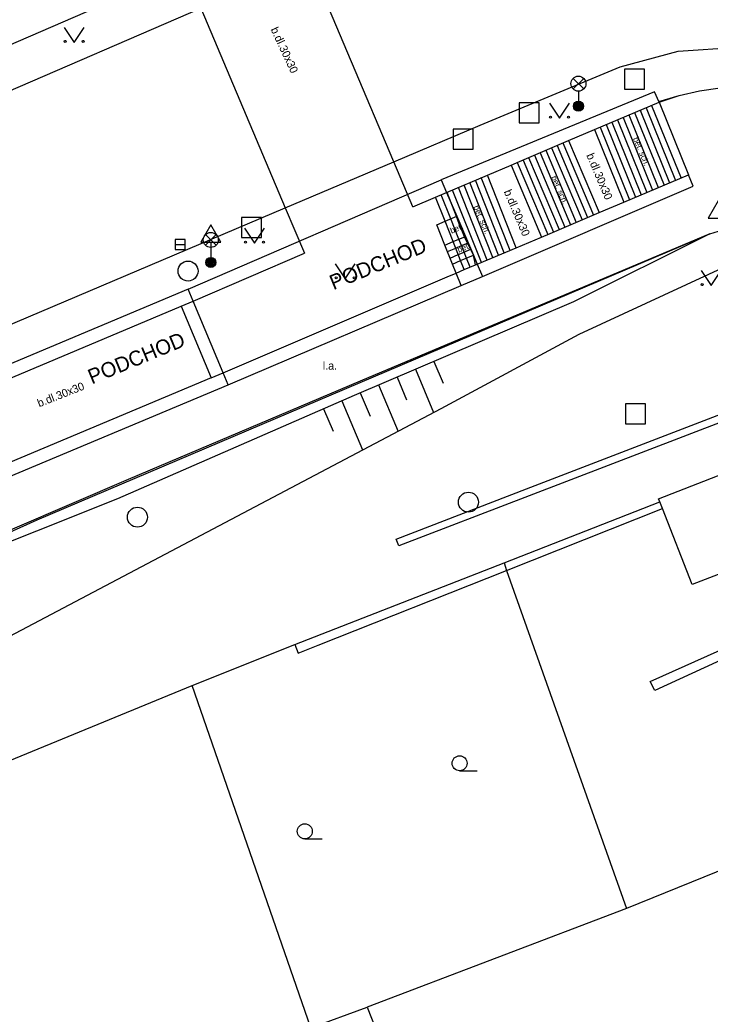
# Model space of a CAD drawing. Extents: x -596229 to -595156, y -1161237 to -1159376.
# Drawn here: x -595584.57 to -595550.05, y -1160336.73 to -1160287.05 of the extents above; entities that cross this region are included whole.
import ezdxf

# ---------------------------------------------------------------- set-up
doc = ezdxf.new("R2010")
doc.units = 0
for name, color, linetype in [('Level 25', 7, 'Continuous'), ('Level 26', 7, 'Continuous'), ('Level 27', 7, 'Continuous'), ('Level 33', 7, 'Continuous'), ('Level 34', 7, 'Continuous'), ('Level 36', 7, 'Continuous'), ('TM - budovy zdene_ betonove - VP', 7, 'Continuous'), ('TM - chodniky - NP', 7, 'Continuous'), ('TM - chodniky - VP', 7, 'Continuous'), ('TM - dolni hrana svahu', 7, 'Continuous'), ('TM - horni hrana svahu', 7, 'Continuous'), ('TM - komunikace - VP', 7, 'Continuous'), ('TM - plot drateny_ kovovy - VP', 7, 'Continuous'), ('TM - podezdivka plotu - NP', 7, 'Continuous'), ('TM - podezdivka plotu - VP', 7, 'Continuous'), ('TM - popis objektu', 7, 'Continuous'), ('TM - popis povrchu', 7, 'Continuous'), ('TM - poznamka', 7, 'Continuous'), ('TM - rozhrani ploch obecne - NP', 7, 'Continuous'), ('TM - rozhrani ploch obecne - VN', 7, 'Continuous'), ('TM - rozhrani ploch obecne - VP', 7, 'Continuous'), ('TM - schody - NP', 7, 'Continuous'), ('TM - schody - VP', 7, 'Continuous'), ('TM - srafovani', 7, 'Continuous'), ('TM - vstup do budovy - nerozlisene', 7, 'Continuous'), ('TM - zabradli - VP', 7, 'Continuous'), ('TM - zed operna - VP', 7, 'Continuous')]:
    doc.layers.add(name, color=color, linetype=linetype)

msp = doc.modelspace()

# ---------------------------------------------------------------- linework, layer by layer
at = {"layer": 'Level 25'}
for centre, radius in [((-595556.64, -1160291.36), 0.25), ((-595556.64, -1160291.36), 0.2), ((-595556.64, -1160291.36), 0.15), ((-595556.64, -1160291.36), 0.1), ((-595556.64, -1160291.36), 0.05), ((-595575.02, -1160299.17), 0.25), ((-595575.02, -1160299.17), 0.2), ((-595575.02, -1160299.17), 0.15), ((-595575.02, -1160299.17), 0.1), ((-595575.02, -1160299.17), 0.05)]:
    msp.add_circle(centre, radius, dxfattribs=at)
at = {"layer": 'Level 26'}
for points in [[(-595554.33, -1160290.51), (-595553.33, -1160290.51), (-595553.33, -1160289.51), (-595554.33, -1160289.51)], [(-595559.6, -1160292.2), (-595558.6, -1160292.2), (-595558.6, -1160291.2), (-595559.6, -1160291.2)], [(-595562.91, -1160293.51), (-595561.91, -1160293.51), (-595561.91, -1160292.51), (-595562.91, -1160292.51)], [(-595573.49, -1160297.93), (-595572.49, -1160297.93), (-595572.49, -1160296.93), (-595573.49, -1160296.93)], [(-595554.28, -1160307.24), (-595553.28, -1160307.24), (-595553.28, -1160306.24), (-595554.28, -1160306.24)]]:
    msp.add_lwpolyline(points, close=True, dxfattribs=at)
at = {"layer": 'Level 27'}
msp.add_line((-595576.81, -1160298.28), (-595576.31, -1160298.28), dxfattribs=at)
msp.add_lwpolyline([(-595576.81, -1160298.53), (-595576.31, -1160298.53), (-595576.31, -1160298.03), (-595576.81, -1160298.03)], close=True, dxfattribs=at)
for centre in [(-595576.16, -1160299.6), (-595562.14, -1160311.15), (-595578.69, -1160311.9)]:
    msp.add_circle(centre, 0.5, dxfattribs=at)
at = {"layer": 'Level 33'}
for p, q in [((-595556.905, -1160290.5), (-595556.375, -1160289.97)), ((-595556.905, -1160289.97), (-595556.375, -1160290.5)), ((-595556.64, -1160290.61), (-595556.64, -1160291.36)), ((-595575.285, -1160298.31), (-595574.755, -1160297.78)), ((-595575.285, -1160297.78), (-595574.755, -1160298.31)), ((-595575.02, -1160298.42), (-595575.02, -1160299.17))]:
    msp.add_line(p, q, dxfattribs=at)
for centre, radius in [((-595556.64, -1160290.235), 0.375), ((-595556.64, -1160291.36), 0.2), ((-595556.64, -1160291.36), 0.145), ((-595556.64, -1160291.36), 0.0876), ((-595575.02, -1160298.045), 0.375), ((-595575.02, -1160299.17), 0.2), ((-595575.02, -1160299.17), 0.145), ((-595575.02, -1160299.17), 0.0876)]:
    msp.add_circle(centre, radius, dxfattribs=at)
at = {"layer": 'Level 34'}
for p, q in [((-595575.02, -1160298.152), (-595575.02, -1160299.17)), ((-595575.27, -1160299.17), (-595574.77, -1160299.17))]:
    msp.add_line(p, q, dxfattribs=at)
for points in [[(-595550.15, -1160296.962), (-595549.15, -1160296.962), (-595549.65, -1160296.096)], [(-595575.52, -1160298.152), (-595574.52, -1160298.152), (-595575.02, -1160297.286)]]:
    msp.add_lwpolyline(points, close=True, dxfattribs=at)
at = {"layer": 'Level 36'}
for p, q in [((-595562.58, -1160324.575), (-595561.705, -1160324.575)), ((-595570.32, -1160327.975), (-595569.445, -1160327.975))]:
    msp.add_line(p, q, dxfattribs=at)
for points in [[(-595582.35, -1160287.42), (-595581.85, -1160288.17), (-595581.35, -1160287.42)], [(-595558.08, -1160291.21), (-595557.58, -1160291.96), (-595557.08, -1160291.21)], [(-595573.33, -1160297.45), (-595572.83, -1160298.2), (-595572.33, -1160297.45)], [(-595568.8, -1160299.24), (-595568.3, -1160299.99), (-595567.8, -1160299.24)], [(-595550.5, -1160299.58), (-595550, -1160300.33), (-595549.5, -1160299.58)]]:
    msp.add_lwpolyline(points, dxfattribs=at)
for centre, radius in [((-595582.3, -1160288.12), 0.05), ((-595581.401, -1160288.12), 0.05), ((-595558.03, -1160291.91), 0.05), ((-595557.131, -1160291.91), 0.05), ((-595573.28, -1160298.15), 0.05), ((-595572.381, -1160298.15), 0.05), ((-595568.75, -1160299.94), 0.05), ((-595567.851, -1160299.94), 0.05), ((-595550.45, -1160300.28), 0.05), ((-595562.58, -1160324.2), 0.375), ((-595570.32, -1160327.6), 0.375)]:
    msp.add_circle(centre, radius, dxfattribs=at)
at = {"layer": 'TM - budovy zdene_ betonove - VP'}
for points in [[(-595552.63, -1160310.99), (-595541.14, -1160306.5)], [(-595552.57, -1160311.14), (-595552.63, -1160310.99)], [(-595552.43, -1160311.47), (-595552.57, -1160311.14)], [(-595550.96, -1160315.26), (-595552.43, -1160311.47)], [(-595547.4, -1160313.9), (-595550.96, -1160315.26)], [(-595546.51, -1160328.32), (-595554.24, -1160331.45)], [(-595554.24, -1160331.45), (-595567.21, -1160336.39)], [(-595567.21, -1160336.39), (-595563.48, -1160345.83), (-595563.3, -1160346.28)]]:
    msp.add_lwpolyline(points, dxfattribs=at)
at = {"layer": 'TM - chodniky - NP'}
for points in [[(-595565.87, -1160294.14), (-595570.11, -1160284.13)], [(-595575.52, -1160286.47), (-595571.3, -1160296.44)], [(-595564.92, -1160296.39), (-595565.87, -1160294.14)], [(-595563.78, -1160295.91), (-595563.23, -1160295.67)], [(-595564.92, -1160296.39), (-595563.78, -1160295.91)], [(-595571.3, -1160296.44), (-595570.34, -1160298.71)], [(-595575.9, -1160301.1), (-595570.34, -1160298.71)], [(-595562.35, -1160299.53), (-595561.7, -1160299.26)], [(-595574.4, -1160304.68), (-595563.2, -1160299.89), (-595562.76, -1160299.7)], [(-595562.76, -1160299.7), (-595562.35, -1160299.53)], [(-595576.5, -1160301.36), (-595575.9, -1160301.1)], [(-595575, -1160304.93), (-595574.4, -1160304.68)]]:
    msp.add_lwpolyline(points, dxfattribs=at)
at = {"layer": 'TM - chodniky - VP'}
for points in [[(-595552.61, -1160291.16), (-595551.61, -1160290.82), (-595550.59, -1160290.59), (-595549.55, -1160290.44), (-595548.5, -1160290.36)], [(-595550.07, -1160297.74), (-595547.91, -1160297.07)], [(-595550.07, -1160297.74), (-595567.55, -1160305.11), (-595579.16, -1160310.02), (-595587.79, -1160313.71)], [(-595574.15, -1160305.28), (-595562.51, -1160300.33)], [(-595562.51, -1160300.33), (-595561.43, -1160299.88)]]:
    msp.add_lwpolyline(points, dxfattribs=at)
at = {"layer": 'TM - dolni hrana svahu'}
msp.add_lwpolyline([(-595587.8, -1160319.28), (-595563.5, -1160306.47), (-595556.6, -1160302.75), (-595549.01, -1160299.24), (-595542.53, -1160301.26), (-595541.12, -1160303.25)], dxfattribs=at)
at = {"layer": 'TM - horni hrana svahu'}
for points in [[(-595550.07, -1160297.74), (-595556.88, -1160301.13), (-595567.86, -1160305.82), (-595579.69, -1160310.98)], [(-595579.69, -1160310.98), (-595587.8, -1160314.21)]]:
    msp.add_lwpolyline(points, dxfattribs=at)
at = {"layer": 'TM - komunikace - VP'}
for points in [[(-595576.34, -1160284.52), (-595596.83, -1160293.4)], [(-595596.03, -1160295.33), (-595575.52, -1160286.47)], [(-595554.56, -1160289.39), (-595551.66, -1160288.61), (-595548.67, -1160288.41), (-595545.69, -1160288.8), (-595542.85, -1160289.78)], [(-595561.55, -1160292.31), (-595554.56, -1160289.39)], [(-595565.87, -1160294.14), (-595561.55, -1160292.31)], [(-595571.3, -1160296.44), (-595565.87, -1160294.14)], [(-595593.33, -1160305.78), (-595571.3, -1160296.44)]]:
    msp.add_lwpolyline(points, dxfattribs=at)
at = {"layer": 'TM - plot drateny_ kovovy - VP'}
for points in [[(-595560.23, -1160314.56), (-595552.43, -1160311.47)], [(-595570.82, -1160318.27), (-595570.66, -1160318.7), (-595569.66, -1160318.3), (-595560.23, -1160314.56)], [(-595575.95, -1160320.31), (-595570.82, -1160318.27)], [(-595587.8, -1160325.18), (-595582.15, -1160322.86), (-595575.95, -1160320.31)], [(-595570.02, -1160337.42), (-595575.95, -1160320.31)]]:
    msp.add_lwpolyline(points, dxfattribs=at)
at = {"layer": 'TM - podezdivka plotu - NP'}
for points in [[(-595555.84, -1160292.53), (-595552.61, -1160291.16)], [(-595557.13, -1160293.08), (-595555.84, -1160292.53)], [(-595559.58, -1160294.12), (-595557.13, -1160293.08)], [(-595561.19, -1160294.8), (-595560, -1160294.3)], [(-595560, -1160294.3), (-595559.58, -1160294.12)], [(-595563.23, -1160295.67), (-595561.19, -1160294.8)], [(-595554.37, -1160296.16), (-595551.14, -1160294.79)], [(-595555.6, -1160296.68), (-595554.37, -1160296.16)], [(-595558.05, -1160297.72), (-595555.6, -1160296.68)], [(-595558.48, -1160297.9), (-595558.05, -1160297.72)], [(-595559.75, -1160298.44), (-595558.48, -1160297.9)], [(-595561.7, -1160299.26), (-595559.75, -1160298.44)]]:
    msp.add_lwpolyline(points, dxfattribs=at)
at = {"layer": 'TM - podezdivka plotu - VP'}
for points in [[(-595591.86, -1160307.81), (-595576.5, -1160301.36)], [(-595575, -1160304.93), (-595588.31, -1160310.52)], [(-595560.36, -1160314.19), (-595552.57, -1160311.14)], [(-595570.82, -1160318.27), (-595560.36, -1160314.19)]]:
    msp.add_lwpolyline(points, dxfattribs=at)
at = {"layer": 'TM - rozhrani ploch obecne - NP'}
for points in [[(-595555.84, -1160292.53), (-595554.37, -1160296.16)], [(-595557.13, -1160293.08), (-595555.6, -1160296.68)], [(-595560, -1160294.3), (-595558.48, -1160297.9)], [(-595559.75, -1160298.44), (-595561.19, -1160294.8)], [(-595563.31, -1160297.11), (-595563.78, -1160295.91)], [(-595562.9, -1160298.13), (-595563.31, -1160297.11)], [(-595562.53, -1160299.08), (-595562.9, -1160298.13)], [(-595562.35, -1160299.53), (-595562.53, -1160299.08)]]:
    msp.add_lwpolyline(points, dxfattribs=at)
at = {"layer": 'TM - rozhrani ploch obecne - VN'}
for points in [[(-595552.61, -1160291.16), (-595551.14, -1160294.79)], [(-595576.5, -1160301.36), (-595575, -1160304.93)]]:
    msp.add_lwpolyline(points, dxfattribs=at)
at = {"layer": 'TM - rozhrani ploch obecne - VP'}
for points in [[(-595563.31, -1160297.11), (-595562.72, -1160296.86)], [(-595563.72, -1160297.29), (-595563.31, -1160297.11)], [(-595563.32, -1160298.31), (-595563.72, -1160297.29)], [(-595563.32, -1160298.31), (-595562.9, -1160298.13)], [(-595562.94, -1160299.26), (-595563.32, -1160298.31)], [(-595562.9, -1160298.13), (-595562.29, -1160297.87)], [(-595562.53, -1160299.08), (-595561.89, -1160298.81)], [(-595562.94, -1160299.26), (-595562.53, -1160299.08)], [(-595562.76, -1160299.7), (-595562.94, -1160299.26)], [(-595562.51, -1160300.33), (-595562.76, -1160299.7)], [(-595542.67, -1160303.93), (-595549.34, -1160307.08), (-595559.1, -1160310.83), (-595565.62, -1160313.34), (-595565.75, -1160313), (-595559.23, -1160310.49), (-595549.49, -1160306.74), (-595542.8, -1160303.58)], [(-595560.36, -1160314.19), (-595560.23, -1160314.56)], [(-595560.23, -1160314.56), (-595554.24, -1160331.45)], [(-595546.04, -1160317.44), (-595552.82, -1160320.57), (-595553.05, -1160320.12), (-595546.2, -1160317.04)], [(-595570.02, -1160337.42), (-595567.21, -1160336.39)]]:
    msp.add_lwpolyline(points, dxfattribs=at)
at = {"layer": 'TM - schody - NP'}
for points in [[(-595552.98, -1160291.32), (-595551.51, -1160294.95)], [(-595554.12, -1160291.8), (-595552.65, -1160295.43)], [(-595553.83, -1160291.68), (-595552.36, -1160295.31)], [(-595553.55, -1160291.56), (-595552.08, -1160295.19)], [(-595553.26, -1160291.44), (-595551.79, -1160295.07)], [(-595555.26, -1160292.28), (-595553.79, -1160295.91)], [(-595554.97, -1160292.16), (-595553.5, -1160295.79)], [(-595554.69, -1160292.04), (-595553.22, -1160295.67)], [(-595554.4, -1160291.92), (-595552.93, -1160295.55)], [(-595555.55, -1160292.41), (-595554.08, -1160296.04)], [(-595557.7, -1160293.32), (-595556.18, -1160296.93)], [(-595557.42, -1160293.2), (-595555.89, -1160296.8)], [(-595558.84, -1160293.81), (-595557.32, -1160297.41)], [(-595558.56, -1160293.69), (-595557.03, -1160297.29)], [(-595558.27, -1160293.56), (-595556.75, -1160297.17)], [(-595557.99, -1160293.45), (-595556.46, -1160297.04)], [(-595559.7, -1160294.17), (-595558.17, -1160297.77)], [(-595559.41, -1160294.05), (-595557.89, -1160297.65)], [(-595559.13, -1160293.93), (-595557.6, -1160297.53)], [(-595560.92, -1160298.93), (-595562.36, -1160295.3)], [(-595560.64, -1160298.81), (-595562.07, -1160295.18)], [(-595560.35, -1160298.69), (-595561.79, -1160295.06)], [(-595560.06, -1160298.57), (-595561.5, -1160294.93)], [(-595562.06, -1160299.41), (-595562.24, -1160298.96), (-595562.36, -1160298.65), (-595562.49, -1160298.33), (-595562.62, -1160298.01), (-595563.02, -1160296.99), (-595563.5, -1160295.79)], [(-595561.78, -1160299.29), (-595561.89, -1160298.81), (-595562.04, -1160298.51), (-595562.18, -1160298.21), (-595562.33, -1160297.89), (-595562.65, -1160297.1), (-595562.74, -1160296.87), (-595563.21, -1160295.67)], [(-595561.49, -1160299.17), (-595562.93, -1160295.55)], [(-595561.21, -1160299.05), (-595562.64, -1160295.42)]]:
    msp.add_lwpolyline(points, dxfattribs=at)
at = {"layer": 'TM - schody - VP'}
for points in [[(-595563.19, -1160298.63), (-595562.77, -1160298.45), (-595562.49, -1160298.33), (-595562.18, -1160298.21)], [(-595563.06, -1160298.95), (-595562.65, -1160298.77), (-595562.36, -1160298.65), (-595562.04, -1160298.51)]]:
    msp.add_lwpolyline(points, dxfattribs=at)
at = {"layer": 'TM - srafovani'}
for points in [[(-595563.87, -1160304.12), (-595563.41, -1160305.21)], [(-595564.79, -1160304.51), (-595563.88, -1160306.67)], [(-595566.63, -1160305.29), (-595565.66, -1160307.61)], [(-595565.71, -1160304.9), (-595565.23, -1160306.04)], [(-595567.55, -1160305.69), (-595567.06, -1160306.85)], [(-595568.47, -1160306.09), (-595567.43, -1160308.54)], [(-595569.38, -1160306.48), (-595568.91, -1160307.6)]]:
    msp.add_lwpolyline(points, dxfattribs=at)
at = {"layer": 'TM - vstup do budovy - nerozlisene'}
msp.add_lwpolyline([(-595562.62, -1160297.09), (-595562.29, -1160297.87)], dxfattribs=at)
at = {"layer": 'TM - zabradli - VP'}
for points in [[(-595552.62, -1160291.13), (-595551.61, -1160290.82), (-595550.59, -1160290.59), (-595549.55, -1160290.44), (-595548.5, -1160290.36)], [(-595576.15, -1160300.51), (-595563.5, -1160295.04)], [(-595583.7, -1160312.03), (-595550.07, -1160297.74)], [(-595603.64, -1160320.31), (-595601.14, -1160319.61), (-595587.79, -1160313.87), (-595583.7, -1160312.03)]]:
    msp.add_lwpolyline(points, dxfattribs=at)
at = {"layer": 'TM - zed operna - VP'}
for points in [[(-595552.83, -1160290.65), (-595563.5, -1160295.04)], [(-595552.61, -1160291.16), (-595552.83, -1160290.65)], [(-595550.91, -1160295.36), (-595551.14, -1160294.79)], [(-595563.5, -1160295.04), (-595563.23, -1160295.67)], [(-595561.43, -1160299.88), (-595550.91, -1160295.36)], [(-595563.23, -1160295.67), (-595562.72, -1160296.86)], [(-595562.72, -1160296.86), (-595562.62, -1160297.09)], [(-595562.29, -1160297.87), (-595561.89, -1160298.81)], [(-595561.89, -1160298.81), (-595561.7, -1160299.26)], [(-595561.7, -1160299.26), (-595561.43, -1160299.88)], [(-595576.15, -1160300.51), (-595592.45, -1160307.35)], [(-595575.9, -1160301.1), (-595576.15, -1160300.51)], [(-595574.4, -1160304.68), (-595575.9, -1160301.1)], [(-595574.15, -1160305.28), (-595574.4, -1160304.68)], [(-595587.72, -1160310.97), (-595574.15, -1160305.28)]]:
    msp.add_lwpolyline(points, dxfattribs=at)

# ---------------------------------------------------------------- texts
at = {"layer": 'TM - popis objektu'}
for rotation, p in [(22.44, (-595568.89, -1160300.56)), (22.41, (-595580.97, -1160305.27))]:
    msp.add_text('PODCHOD', height=0.75, rotation=rotation, dxfattribs=at).set_placement(p)
at = {"layer": 'TM - popis povrchu'}
for s, height, rotation, p in [('b.dl.30x30', 0.4, 294.9497, (-595572.04, -1160287.52)), ('b.dl.30x30', 0.4, 293, (-595556.25, -1160293.81)), ('b.dl.30x30', 0.4, 293, (-595560.38, -1160295.63)), ('bet.', 0.3, 23, (-595562.98, -1160297.74)), ('bet.', 0.3, 23, (-595562.62, -1160298.69)), ('b.dl.30x30', 0.4, 21.4876, (-595583.6, -1160306.41))]:
    msp.add_text(s, height=height, rotation=rotation, dxfattribs=at).set_placement(p)
msp.add_text('l.a.', height=0.4, dxfattribs=at).set_placement((-595569.42, -1160304.53))
at = {"layer": 'TM - poznamka'}
for p in [(-595553.92, -1160292.98), (-595558.01, -1160294.91), (-595561.9, -1160296.39)]:
    msp.add_text('bet. sch.', height=0.3, rotation=293, dxfattribs=at).set_placement(p)

doc.saveas('drawing.dxf')
